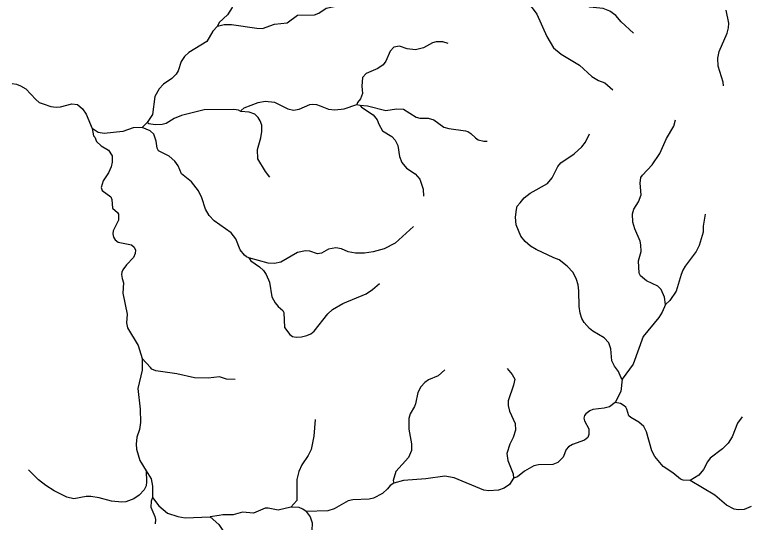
# Model space of a CAD drawing. Extents: x 320.3 to 346.3, y 7455.4 to 7483.3.
# Drawn here: x 340.058 to 343.088, y 7477.205 to 7479.308 of the extents above; entities that cross this region are included whole.
import ezdxf

# ---------------------------------------------------------------- set-up
doc = ezdxf.new("R2010")
doc.units = 0
doc.header["$LTSCALE"] = 0.032
doc.layers.add('7', color=7, linetype='Continuous', lineweight=25)

msp = doc.modelspace()

# ---------------------------------------------------------------- linework, layer by layer
at = {"layer": '7'}
for p, q in [((341.4747, 7478.9353), (341.4879, 7478.9328)), ((340.6059, 7478.8607), (340.5857, 7478.8407))]:
    msp.add_line(p, q, dxfattribs=at)
for points in [[(341.0963, 7479.7381), (341.0922, 7479.7048), (341.0787, 7479.651), (341.0705, 7479.6331), (341.0721, 7479.5773), (341.0754, 7479.5634), (341.0718, 7479.5395), (341.0647, 7479.524), (341.0503, 7479.5072), (340.9965, 7479.4601), (340.9581, 7479.3373), (340.9394, 7479.3074), (340.9043, 7479.2749), (340.8981, 7479.2594)], [(340.8981, 7479.2594), (340.9248, 7479.2666), (340.9553, 7479.2666), (341.0611, 7479.2514), (341.0843, 7479.2507), (341.1345, 7479.2684), (341.1867, 7479.2732), (341.2296, 7479.3051), (341.299, 7479.307), (341.3173, 7479.3144), (341.3483, 7479.3344), (341.407, 7479.3464), (341.4237, 7479.3525), (341.4408, 7479.3718), (341.4495, 7479.3869), (341.4602, 7479.4443), (341.4648, 7479.448), (341.4724, 7479.4777), (341.4739, 7479.5008), (341.4648, 7479.5338)], [(342.6209, 7479.2313), (342.5703, 7479.278), (342.5474, 7479.3037), (342.5233, 7479.3226), (342.495, 7479.3329), (342.4402, 7479.339), (342.4295, 7479.3455), (342.4035, 7479.3681), (342.3894, 7479.3749), (342.3635, 7479.3818), (342.3154, 7479.3863), (342.2392, 7479.4054), (342.2205, 7479.4039), (342.1871, 7479.3863), (342.1572, 7479.3813)], [(342.1572, 7479.3813), (342.2015, 7479.3359), (342.22, 7479.3103), (342.2614, 7479.2175), (342.2892, 7479.1699), (342.3216, 7479.1439), (342.3976, 7479.0985), (342.4485, 7479.0508), (342.4755, 7479.0351), (342.5016, 7479.0253), (342.5356, 7478.9963)], [(342.9934, 7479.0124), (342.9926, 7479.0281), (342.9714, 7479.0938), (342.9695, 7479.1267), (342.9758, 7479.1545), (343.0093, 7479.2303), (343.0149, 7479.2527), (343.0158, 7479.273), (343.0042, 7479.3263)], [(340.8981, 7479.2594), (340.8789, 7479.2388), (340.853, 7479.1969), (340.7792, 7479.1512), (340.7608, 7479.1343), (340.747, 7479.1137), (340.7346, 7479.0745), (340.7261, 7479.0617), (340.7084, 7479.0432), (340.6747, 7479.0193), (340.6557, 7479.0005), (340.6379, 7478.9681), (340.6284, 7478.8947), (340.6059, 7478.8607)], [(341.8533, 7479.1886), (341.8314, 7479.1946), (341.8031, 7479.1952), (341.7886, 7479.1906), (341.7509, 7479.1703), (341.718, 7479.1616), (341.6836, 7479.1667), (341.6516, 7479.177), (341.628, 7479.1734), (341.6134, 7479.156), (341.5956, 7479.1148), (341.5836, 7479.0992), (341.5619, 7479.0848), (341.5134, 7479.0639), (341.4978, 7479.0478), (341.4952, 7479.0116), (341.4982, 7478.9813), (341.4895, 7478.9584), (341.4776, 7478.9439), (341.4747, 7478.9353)], [(340.0479, 7479.0226), (340.0656, 7479.0191), (340.0825, 7479.0125), (340.1034, 7478.9997), (340.1456, 7478.956), (340.1596, 7478.9441), (340.1758, 7478.9377), (340.2071, 7478.9276), (340.2303, 7478.9249), (340.2471, 7478.9263), (340.2941, 7478.9386), (340.3184, 7478.9357), (340.339, 7478.9174), (340.3539, 7478.8952), (340.379, 7478.8356)], [(340.9945, 7478.9062), (340.996, 7478.9112), (341.0078, 7478.9216), (341.0664, 7478.944), (341.0951, 7478.9486), (341.1337, 7478.945), (341.1885, 7478.9175), (341.212, 7478.9121), (341.2367, 7478.9165), (341.28, 7478.9361), (341.2896, 7478.9372), (341.3078, 7478.9355), (341.3234, 7478.9304), (341.3571, 7478.9166), (341.3836, 7478.9138), (341.4227, 7478.917), (341.4747, 7478.9353)], [(341.4879, 7478.9328), (341.4941, 7478.9242), (341.5426, 7478.8932), (341.5593, 7478.8719), (341.5655, 7478.8545), (341.5815, 7478.8261), (341.6198, 7478.8034), (341.6336, 7478.7876), (341.6449, 7478.7655), (341.6516, 7478.7198), (341.6609, 7478.6952), (341.6802, 7478.6721), (341.7159, 7478.6488), (341.7354, 7478.6263), (341.7503, 7478.5852), (341.7512, 7478.5563)], [(341.4879, 7478.9328), (341.5192, 7478.9298), (341.5951, 7478.9112), (341.6391, 7478.9173), (341.668, 7478.9156), (341.7203, 7478.8834), (341.7358, 7478.8792), (341.7698, 7478.8786), (341.7934, 7478.8723), (341.8355, 7478.8414), (341.8563, 7478.8354), (341.9249, 7478.8264), (341.935, 7478.8232), (341.9474, 7478.8148), (341.966, 7478.7971), (341.978, 7478.7896), (342.0006, 7478.7842), (342.0143, 7478.7831)], [(340.9945, 7478.9062), (340.9847, 7478.9118), (340.9654, 7478.9149), (340.8429, 7478.9133), (340.7493, 7478.89), (340.7182, 7478.8776), (340.6856, 7478.8568), (340.6686, 7478.852), (340.6399, 7478.8511), (340.6138, 7478.8555), (340.6059, 7478.8607)], [(341.1148, 7478.6343), (341.0962, 7478.6575), (341.0647, 7478.711), (341.0636, 7478.7489), (341.078, 7478.7969), (341.0816, 7478.8235), (341.0809, 7478.8497), (341.0751, 7478.8679), (341.0666, 7478.8813), (341.0519, 7478.8948), (341.0291, 7478.9039), (340.9945, 7478.9062)], [(342.753, 7478.1071), (342.7497, 7478.1376), (342.7349, 7478.1691), (342.7223, 7478.1824), (342.6742, 7478.2052), (342.65, 7478.2259), (342.6447, 7478.2372), (342.641, 7478.2883), (342.6523, 7478.3265), (342.6517, 7478.3548), (342.6488, 7478.3693), (342.6265, 7478.4211), (342.6182, 7478.448), (342.617, 7478.4822), (342.6222, 7478.5024), (342.6411, 7478.5316), (342.6529, 7478.5613), (342.6482, 7478.6095), (342.6517, 7478.6324), (342.6577, 7478.6422), (342.6987, 7478.6849), (342.7305, 7478.7322), (342.7571, 7478.7952), (342.7883, 7478.8455), (342.7954, 7478.8724)], [(340.5857, 7478.8407), (340.549, 7478.8383), (340.5051, 7478.8237), (340.4282, 7478.8153), (340.4042, 7478.819), (340.379, 7478.8356)], [(340.379, 7478.8356), (340.3849, 7478.8063), (340.39, 7478.8008), (340.3972, 7478.7822), (340.4157, 7478.7649), (340.4468, 7478.7461), (340.4622, 7478.7233), (340.4619, 7478.6964), (340.4574, 7478.677), (340.4464, 7478.6529), (340.4246, 7478.6192), (340.416, 7478.5921), (340.4203, 7478.5788), (340.4558, 7478.5534), (340.4604, 7478.5416), (340.4625, 7478.5063), (340.4833, 7478.4886), (340.4873, 7478.4817), (340.4873, 7478.4568), (340.4661, 7478.4128), (340.4641, 7478.4), (340.4669, 7478.386), (340.4739, 7478.375), (340.4865, 7478.3658), (340.5417, 7478.3541), (340.5521, 7478.3446), (340.5578, 7478.3327), (340.557, 7478.3179), (340.5497, 7478.3016), (340.5203, 7478.2712), (340.5058, 7478.2512), (340.5011, 7478.2408), (340.5009, 7478.231), (340.5025, 7478.2149), (340.5089, 7478.1972), (340.506, 7478.1539), (340.524, 7478.0669), (340.5214, 7478.0315), (340.5254, 7478.0109), (340.5691, 7477.9368), (340.5864, 7477.8839)], [(341.0279, 7478.3), (341.0183, 7478.3039), (341.0094, 7478.3113), (340.9918, 7478.3335), (340.9744, 7478.3791), (340.9546, 7478.4035), (340.8847, 7478.4533), (340.8628, 7478.4762), (340.8479, 7478.5014), (340.8333, 7478.5489), (340.8187, 7478.5775), (340.7895, 7478.6155), (340.7487, 7478.6482), (340.735, 7478.6809), (340.7218, 7478.7013), (340.6983, 7478.7218), (340.654, 7478.7429), (340.648, 7478.7542), (340.6435, 7478.7836), (340.6335, 7478.8123), (340.6191, 7478.827), (340.5857, 7478.8407)], [(342.5738, 7477.7983), (342.5678, 7477.8056), (342.5586, 7477.8294), (342.5417, 7477.8515), (342.5307, 7477.8742), (342.5272, 7477.9239), (342.5187, 7477.948), (342.4991, 7477.9686), (342.4524, 7477.9961), (342.4381, 7478.0079), (342.4165, 7478.0326), (342.4068, 7478.0494), (342.3995, 7478.0713), (342.3955, 7478.0993), (342.3947, 7478.1643), (342.3911, 7478.1883), (342.3842, 7478.211), (342.3707, 7478.2393), (342.3466, 7478.2659), (342.3129, 7478.2926), (342.2905, 7478.3001), (342.2182, 7478.335), (342.1941, 7478.3486), (342.172, 7478.3673), (342.1547, 7478.3894), (342.1348, 7478.4376), (342.1316, 7478.4691), (342.1359, 7478.4999), (342.139, 7478.5137), (342.1508, 7478.5284), (342.1679, 7478.5482), (342.1934, 7478.5684), (342.264, 7478.6084), (342.2842, 7478.6313), (342.3072, 7478.679), (342.3196, 7478.6945), (342.3756, 7478.7307), (342.4065, 7478.7599), (342.4223, 7478.7794), (342.439, 7478.8145)], [(342.9177, 7478.4814), (342.9099, 7478.4311), (342.9092, 7478.4069), (342.8926, 7478.352), (342.8808, 7478.3261), (342.8343, 7478.2653), (342.825, 7478.2487), (342.8179, 7478.2306), (342.7972, 7478.1622), (342.7719, 7478.1234), (342.753, 7478.1071)], [(341.7101, 7478.43), (341.6339, 7478.3617), (341.5886, 7478.337), (341.5427, 7478.3248), (341.5062, 7478.3201), (341.4692, 7478.3192), (341.4387, 7478.325), (341.4119, 7478.3381), (341.3885, 7478.3422), (341.358, 7478.3358), (341.3289, 7478.3203), (341.3123, 7478.3167), (341.2797, 7478.3275), (341.2625, 7478.3293), (341.2291, 7478.3218), (341.1602, 7478.2819), (341.1342, 7478.2763), (341.1075, 7478.2789), (341.0279, 7478.3)], [(341.0279, 7478.3), (341.0353, 7478.2872), (341.0713, 7478.2635), (341.0884, 7478.2484), (341.0999, 7478.2314), (341.1137, 7478.1998), (341.1223, 7478.1383), (341.1369, 7478.114), (341.1487, 7478.0993), (341.1678, 7478.0825), (341.1728, 7478.0735), (341.1751, 7478.012), (341.1973, 7477.9821), (341.2091, 7477.9743), (341.2234, 7477.9716), (341.2458, 7477.9731), (341.2678, 7477.9792), (341.2843, 7477.986), (341.2978, 7477.9967), (341.3552, 7478.0686), (341.374, 7478.0859), (341.4171, 7478.1106), (341.513, 7478.151), (341.5394, 7478.1696), (341.5685, 7478.1934)], [(342.753, 7478.1071), (342.7399, 7478.0746), (342.7263, 7478.0529), (342.6613, 7477.975), (342.6191, 7477.8604), (342.5738, 7477.7983)], [(340.5864, 7477.8839), (340.5852, 7477.8351), (340.5685, 7477.7591), (340.5778, 7477.6734), (340.5794, 7477.6177), (340.5755, 7477.5893), (340.5642, 7477.5571), (340.5605, 7477.5286), (340.5626, 7477.5084), (340.5766, 7477.4605), (340.6021, 7477.4174)], [(340.9716, 7477.7968), (340.9346, 7477.7977), (340.9061, 7477.8071), (340.8592, 7477.8016), (340.8028, 7477.8031), (340.7294, 7477.8198), (340.6419, 7477.8319), (340.6264, 7477.8389), (340.6202, 7477.8456), (340.5864, 7477.8839)], [(341.8389, 7477.8362), (341.8123, 7477.8117), (341.7715, 7477.7952), (341.7561, 7477.7846), (341.7405, 7477.7666), (341.7279, 7477.743), (341.7176, 7477.6962), (341.7138, 7477.6839), (341.6959, 7477.654), (341.6902, 7477.6354), (341.6903, 7477.591), (341.701, 7477.5296), (341.7008, 7477.5021), (341.6887, 7477.473), (341.6369, 7477.4148), (341.6251, 7477.3775), (341.6281, 7477.3671)], [(342.0979, 7477.8419), (342.1186, 7477.8175), (342.13, 7477.7984), (342.1244, 7477.7728), (342.1023, 7477.7083), (342.1018, 7477.6889), (342.1067, 7477.6656), (342.131, 7477.6138), (342.1323, 7477.5863), (342.1224, 7477.5566), (342.1083, 7477.5283), (342.0967, 7477.4892), (342.1006, 7477.4612), (342.123, 7477.4049), (342.1244, 7477.3873)], [(342.5738, 7477.7983), (342.5683, 7477.7471), (342.545, 7477.7014)], [(342.545, 7477.7014), (342.5208, 7477.6828), (342.4996, 7477.6771), (342.4518, 7477.6718), (342.4393, 7477.6666), (342.4235, 7477.6544), (342.4175, 7477.6473), (342.4158, 7477.6364), (342.4173, 7477.6258), (342.4363, 7477.5914), (342.4356, 7477.5692), (342.4314, 7477.5567), (342.4177, 7477.5455), (342.3684, 7477.5267), (342.3521, 7477.517), (342.3415, 7477.5061), (342.3293, 7477.475), (342.3076, 7477.4525), (342.2868, 7477.4439), (342.2274, 7477.4434), (342.2084, 7477.4391), (342.1695, 7477.4168), (342.1402, 7477.3936), (342.1244, 7477.3873)], [(342.8557, 7477.3781), (342.8262, 7477.3796), (342.8155, 7477.384), (342.7838, 7477.4101), (342.7436, 7477.4356), (342.7094, 7477.4767), (342.6964, 7477.5007), (342.6745, 7477.579), (342.6634, 7477.6012), (342.6428, 7477.619), (342.6092, 7477.6391), (342.6021, 7477.6462), (342.5926, 7477.6732), (342.5886, 7477.6815), (342.5827, 7477.6866), (342.567, 7477.6963), (342.545, 7477.7014)], [(341.3023, 7477.6303), (341.2964, 7477.5616), (341.2859, 7477.5061), (341.2729, 7477.481), (341.2467, 7477.443), (341.235, 7477.415), (341.2268, 7477.3828), (341.227, 7477.2956), (341.2019, 7477.2681)], [(343.0706, 7477.6415), (343.0518, 7477.6153), (343.0299, 7477.5595), (343.0134, 7477.5329), (342.9898, 7477.5087), (342.9388, 7477.471), (342.9271, 7477.4554), (342.911, 7477.4233), (342.891, 7477.4002), (342.8557, 7477.3781)], [(340.6021, 7477.4174), (340.6038, 7477.3725), (340.6024, 7477.3564), (340.5948, 7477.3398), (340.5741, 7477.317), (340.5513, 7477.3027), (340.5185, 7477.2897), (340.5015, 7477.2879), (340.4582, 7477.2925), (340.4076, 7477.3067), (340.373, 7477.3123), (340.3546, 7477.3122), (340.3035, 7477.3015), (340.2743, 7477.3086), (340.2216, 7477.335), (340.1873, 7477.3575), (340.1568, 7477.3814), (340.1156, 7477.4219)], [(340.6021, 7477.4174), (340.6234, 7477.3852), (340.6293, 7477.3544), (340.6289, 7477.3082)], [(342.1244, 7477.3873), (342.107, 7477.361), (342.0845, 7477.3457), (342.0617, 7477.3384), (342.0211, 7477.3358), (342.0011, 7477.3386), (341.8782, 7477.3885), (341.8396, 7477.3958), (341.7608, 7477.3851), (341.6681, 7477.3778), (341.6281, 7477.3671)], [(343.1076, 7477.2699), (343.0792, 7477.2582), (343.055, 7477.2559), (343.0379, 7477.2589), (343.0055, 7477.2763), (342.9579, 7477.3166), (342.8557, 7477.3781)], [(341.6281, 7477.3671), (341.6127, 7477.3571), (341.6024, 7477.3428), (341.5811, 7477.3244), (341.5441, 7477.3046), (341.5264, 7477.3008), (341.4588, 7477.298), (341.4394, 7477.2932), (341.3807, 7477.2603), (341.3542, 7477.2519), (341.2647, 7477.2492)], [(340.6289, 7477.3082), (340.6231, 7477.2923), (340.6216, 7477.267), (340.638, 7477.2282), (340.6408, 7477.2171), (340.64, 7477.1978)], [(340.6289, 7477.3082), (340.6547, 7477.2728), (340.6902, 7477.2431), (340.7334, 7477.2286), (340.7645, 7477.2229), (340.8677, 7477.2271), (340.8679, 7477.2269)], [(341.2019, 7477.2681), (341.1494, 7477.2545), (341.1075, 7477.2637), (341.0956, 7477.2632), (341.0468, 7477.242), (341.0021, 7477.2462), (340.9629, 7477.2359), (340.9198, 7477.2361), (340.9051, 7477.2335), (340.8679, 7477.2269)], [(341.2647, 7477.2492), (341.251, 7477.2599), (341.2366, 7477.2657), (341.2019, 7477.2681)], [(340.8679, 7477.2269), (340.9034, 7477.1953), (340.9203, 7477.171), (340.9404, 7477.1359), (340.9478, 7477.1023), (340.9426, 7477.0518), (340.9307, 7476.9909), (340.9307, 7476.9584), (340.9338, 7476.9414), (340.9455, 7476.9163), (341.0085, 7476.8392), (341.023, 7476.8066), (341.0313, 7476.7756), (341.0318, 7476.7612), (341.0175, 7476.6841)], [(341.2647, 7477.2492), (341.2823, 7477.2278), (341.2893, 7477.2021), (341.2889, 7477.1689), (341.274, 7477.1025), (341.2723, 7477.0663), (341.2778, 7477.0498), (341.2934, 7477.023), (341.3359, 7476.9597), (341.3484, 7476.9274), (341.3534, 7476.904), (341.3562, 7476.8645), (341.3509, 7476.8245), (341.3523, 7476.7778), (341.3719, 7476.7163), (341.376, 7476.6824)]]:
    msp.add_lwpolyline(points, dxfattribs=at)

doc.saveas('drawing.dxf')
